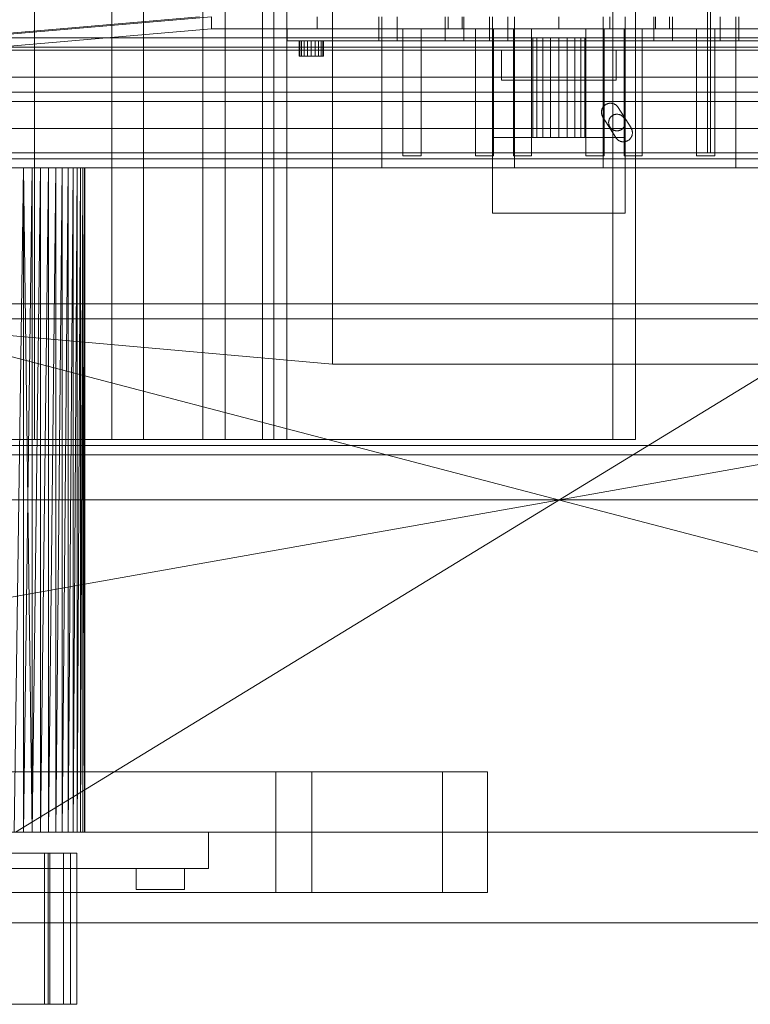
# Model space of a CAD drawing. Header units: millimetres. Extents: x -2233 to 65662, y -50530 to 6847.
# Tile 482 of 656: x 24671 to 24913, y -18487 to -18161. Entities that reach past the tile are written whole.
import ezdxf

# ---------------------------------------------------------------- set-up
doc = ezdxf.new("R2010")
doc.units = ezdxf.units.MM
for name, color, linetype, lineweight in [('superior_briquetadora', 7, 'Continuous', 0), ('superior_C02', 7, 'Continuous', 0), ('superior_C02-briq', 7, 'Continuous', 0), ('superior_C05', 7, 'Continuous', 0)]:
    doc.layers.add(name, color=color, linetype=linetype, lineweight=lineweight)

msp = doc.modelspace()

# ---------------------------------------------------------------- linework, layer by layer
at = {"layer": 'superior_briquetadora'}
for p, q in [((24649.067, -18167), (24731.067, -18160)), ((24735.067, -18160), (24653.067, -18167)), ((24735.067, -18164), (24735.067, -18160)), ((24770.067, -18160), (24770.067, -18164)), ((24790.441, -18168), (24790.441, -18160)), ((24791.423, -18210), (24791.423, -18160)), ((24791.423, -18164), (24791.423, -18160)), ((24796.57, -18160), (24796.57, -18164)), ((24796.57, -18160), (24796.57, -18168)), ((24812.428, -18168), (24812.428, -18160)), ((24813.423, -18164), (24813.423, -18160)), ((24818.067, -18164), (24818.067, -18160)), ((24818.557, -18168), (24818.557, -18160)), ((24827.086, -18168), (24827.086, -18160)), ((24828.067, -18210), (24828.067, -18160)), ((24828.067, -18164), (24828.067, -18160)), ((24833.215, -18160), (24833.215, -18164)), ((24833.215, -18160), (24833.215, -18168)), ((24835.423, -18160), (24835.423, -18210)), ((24835.423, -18160), (24835.423, -18164)), ((24850.067, -18164), (24850.067, -18160)), ((24864.712, -18210), (24864.712, -18160)), ((24864.712, -18164), (24864.712, -18160)), ((24866.92, -18164), (24866.92, -18160)), ((24872.067, -18160), (24872.067, -18210)), ((24872.067, -18160), (24872.067, -18164)), ((24881.578, -18168), (24881.578, -18160)), ((24882.067, -18164), (24882.067, -18160)), ((24886.712, -18164), (24886.712, -18160)), ((24887.707, -18168), (24887.707, -18160)), ((24903.565, -18160), (24903.565, -18164)), ((24903.565, -18160), (24903.565, -18168)), ((24908.712, -18160), (24908.712, -18210)), ((24908.712, -18160), (24908.712, -18164)), ((24909.694, -18168), (24909.694, -18160)), ((24653.067, -18171), (24735.067, -18164)), ((24735.067, -18164), (24965.067, -18164)), ((24770.067, -18164), (24735.067, -18164)), ((24735.067, -18164), (24818.067, -18164)), ((24760.067, -18168), (24760.067, -18164)), ((24760.067, -18164), (24940.067, -18164)), ((24930.067, -18164), (24770.067, -18164)), ((24835.423, -18164), (24791.423, -18164)), ((24833.215, -18164), (24796.57, -18164)), ((24796.57, -18164), (24813.423, -18164)), ((24798.423, -18206), (24798.423, -18164)), ((24798.423, -18164), (24804.423, -18164)), ((24804.423, -18164), (24804.423, -18206)), ((24813.423, -18164), (24850.067, -18164)), ((24818.067, -18164), (24882.067, -18164)), ((24822.423, -18206), (24822.423, -18164)), ((24822.423, -18164), (24828.423, -18164)), ((24872.067, -18164), (24828.067, -18164)), ((24828.423, -18164), (24828.423, -18206)), ((25003.55, -18164), (24833.215, -18164)), ((24833.215, -18164), (24850.067, -18164)), ((24835.067, -18206), (24835.067, -18164)), ((24835.067, -18164), (24841.067, -18164)), ((24841.067, -18164), (24841.067, -18206)), ((24850.067, -18164), (25034.545, -18164)), ((24886.712, -18164), (24850.067, -18164)), ((24850.067, -18164), (24866.92, -18164)), ((24859.067, -18206), (24859.067, -18164)), ((24859.067, -18164), (24865.067, -18164)), ((24908.712, -18164), (24864.712, -18164)), ((24865.067, -18164), (24865.067, -18206)), ((24866.92, -18164), (24903.565, -18164)), ((24871.712, -18206), (24871.712, -18164)), ((24871.712, -18164), (24877.712, -18164)), ((24877.712, -18164), (24877.712, -18206)), ((24882.067, -18164), (24965.067, -18164)), ((24903.565, -18164), (24886.712, -18164)), ((24895.712, -18206), (24895.712, -18164)), ((24895.712, -18164), (24901.712, -18164)), ((24901.712, -18164), (24901.712, -18206)), ((24650.067, -18167), (25050.067, -18167)), ((24653.067, -18167), (25047.067, -18167)), ((24841.508, -18167), (24841.067, -18167)), ((24841.067, -18200), (24841.067, -18167)), ((24842.786, -18167), (24841.508, -18167)), ((24841.508, -18200), (24841.508, -18167)), ((24844.777, -18167), (24842.786, -18167)), ((24842.786, -18200), (24842.786, -18167)), ((24847.286, -18167), (24844.777, -18167)), ((24844.777, -18200), (24844.777, -18167)), ((24850.067, -18167), (24847.286, -18167)), ((24847.286, -18200), (24847.286, -18167)), ((24852.849, -18167), (24850.067, -18167)), ((24850.067, -18200), (24850.067, -18167)), ((24855.358, -18167), (24852.849, -18167)), ((24852.849, -18200), (24852.849, -18167)), ((24857.349, -18167), (24855.358, -18167)), ((24855.358, -18200), (24855.358, -18167)), ((24858.627, -18167), (24857.349, -18167)), ((24857.349, -18200), (24857.349, -18167)), ((24859.067, -18167), (24858.627, -18167)), ((24858.627, -18200), (24858.627, -18167)), ((24859.067, -18167), (24859.067, -18200)), ((24650.067, -18170), (25050.067, -18170)), ((24940.067, -18168), (24760.067, -18168)), ((24764.263, -18168), (24764.067, -18168)), ((24764.067, -18173), (24764.067, -18168)), ((24764.831, -18168), (24764.263, -18168)), ((24764.263, -18173), (24764.263, -18168)), ((24765.716, -18168), (24764.831, -18168)), ((24764.831, -18173), (24764.831, -18168)), ((24766.831, -18168), (24765.716, -18168)), ((24765.716, -18173), (24765.716, -18168)), ((24768.067, -18168), (24766.831, -18168)), ((24766.831, -18173), (24766.831, -18168)), ((24769.304, -18168), (24768.067, -18168)), ((24768.067, -18173), (24768.067, -18168)), ((24770.419, -18168), (24769.304, -18168)), ((24769.304, -18173), (24769.304, -18168)), ((24771.304, -18168), (24770.419, -18168)), ((24770.419, -18173), (24770.419, -18168)), ((24771.872, -18168), (24771.304, -18168)), ((24771.304, -18173), (24771.304, -18168)), ((24772.067, -18168), (24771.872, -18168)), ((24771.872, -18173), (24771.872, -18168)), ((24772.067, -18168), (24772.067, -18173)), ((24790.441, -18168), (24812.428, -18168)), ((24796.57, -18168), (24790.441, -18168)), ((24818.557, -18168), (24796.57, -18168)), ((24812.428, -18168), (24818.557, -18168)), ((24827.086, -18168), (24992.28, -18168)), ((24833.215, -18168), (24827.086, -18168)), ((24998.408, -18168), (24833.215, -18168)), ((24887.707, -18168), (24881.578, -18168)), ((24881.578, -18168), (24903.565, -18168)), ((24909.694, -18168), (24887.707, -18168)), ((24903.565, -18168), (24909.694, -18168)), ((24623.067, -18171), (25077.067, -18171)), ((25047.067, -18171), (24653.067, -18171)), ((24764.263, -18173), (24764.067, -18173)), ((24764.831, -18173), (24764.263, -18173)), ((24765.716, -18173), (24764.831, -18173)), ((24766.831, -18173), (24765.716, -18173)), ((24768.067, -18173), (24766.831, -18173)), ((24769.304, -18173), (24768.067, -18173)), ((24770.419, -18173), (24769.304, -18173)), ((24771.304, -18173), (24770.419, -18173)), ((24771.872, -18173), (24771.304, -18173)), ((24771.872, -18173), (24772.067, -18173)), ((24831.067, -18181), (24831.067, -18171)), ((24831.067, -18171), (24869.067, -18171)), ((24869.067, -18171), (24869.067, -18181)), ((24869.067, -18181), (24831.067, -18181)), ((25077.067, -18197), (24623.067, -18197)), ((24828.067, -18225), (24828.067, -18200)), ((24828.067, -18200), (24872.067, -18200)), ((24841.508, -18200), (24841.067, -18200)), ((24842.786, -18200), (24841.508, -18200)), ((24844.777, -18200), (24842.786, -18200)), ((24847.286, -18200), (24844.777, -18200)), ((24850.067, -18200), (24847.286, -18200)), ((24852.849, -18200), (24850.067, -18200)), ((24855.358, -18200), (24852.849, -18200)), ((24857.349, -18200), (24855.358, -18200)), ((24858.627, -18200), (24857.349, -18200)), ((24858.627, -18200), (24859.067, -18200)), ((24872.067, -18200), (24872.067, -18225)), ((24804.423, -18206), (24798.423, -18206)), ((24828.423, -18206), (24822.423, -18206)), ((24841.067, -18206), (24835.067, -18206)), ((24865.067, -18206), (24859.067, -18206)), ((24877.712, -18206), (24871.712, -18206)), ((24901.712, -18206), (24895.712, -18206)), ((23870.067, -18210), (25830.067, -18210)), ((25470.067, -18210), (24230.067, -18430)), ((25470.067, -18210), (24230.067, -18210)), ((25470.067, -18210), (24243.401, -18210)), ((25746.067, -18210), (24243.401, -18210)), ((24430.067, -18210), (25270.067, -18210)), ((24430.067, -18210), (25270.067, -18430)), ((24673.581, -18210), (24659.657, -18210)), ((24660.478, -18210), (24674.32, -18210)), ((25270.067, -18210), (24663.302, -18210)), ((24666.505, -18210), (25033.63, -18210)), ((25270.067, -18210), (24666.505, -18210)), ((25036.833, -18210), (24666.505, -18210)), ((24672.696, -18210), (24669.647, -18430)), ((24672.696, -18210), (24669.647, -18210)), ((24669.647, -18210), (25030.488, -18210)), ((24669.647, -18210), (25033.63, -18210)), ((24672.696, -18210), (24670.067, -18210)), ((24675.624, -18210), (24670.067, -18210)), ((24678.401, -18210), (24670.067, -18210)), ((24681.002, -18210), (24670.067, -18210)), ((24683.402, -18210), (24670.067, -18210)), ((24685.577, -18210), (24670.067, -18210)), ((24687.506, -18210), (24670.067, -18210)), ((25030.067, -18210), (24670.067, -18210)), ((24670.067, -18430), (25030.067, -18210)), ((24675.624, -18210), (24672.696, -18430)), ((24672.696, -18210), (24672.696, -18430)), ((24675.624, -18210), (24672.696, -18210)), ((24672.696, -18210), (25027.439, -18210)), ((24672.696, -18210), (25030.488, -18210)), ((24672.696, -18210), (24675.624, -18430)), ((24684.828, -18210), (24673.581, -18210)), ((24674.32, -18210), (24685.34, -18210)), ((24678.401, -18210), (24675.624, -18430)), ((24675.624, -18210), (24675.624, -18430)), ((24678.401, -18210), (24675.624, -18210)), ((24675.624, -18210), (25024.511, -18210)), ((25027.439, -18210), (24675.624, -18210)), ((24681.002, -18210), (24678.401, -18430)), ((24678.401, -18210), (24678.401, -18430)), ((24681.002, -18210), (24678.401, -18210)), ((24678.401, -18210), (25019.133, -18210)), ((24678.401, -18210), (25021.734, -18210)), ((24678.401, -18210), (25024.511, -18210)), ((24683.402, -18210), (24681.002, -18430)), ((24681.002, -18210), (24681.002, -18430)), ((24683.402, -18210), (24681.002, -18210)), ((24681.002, -18210), (25019.133, -18210)), ((24685.577, -18210), (24683.402, -18430)), ((24683.402, -18210), (24683.402, -18430)), ((24685.577, -18210), (24683.402, -18210)), ((24683.402, -18210), (25016.733, -18210)), ((25019.133, -18210), (24683.402, -18210)), ((24691.171, -18210), (24684.828, -18210)), ((24685.34, -18210), (24691.354, -18210)), ((24687.506, -18210), (24685.577, -18430)), ((24685.577, -18430), (24685.577, -18210)), ((24687.506, -18210), (24685.577, -18210)), ((24685.577, -18210), (25014.558, -18210)), ((25016.733, -18210), (24685.577, -18210)), ((24689.171, -18210), (24687.506, -18430)), ((24687.506, -18430), (24687.506, -18210)), ((24689.171, -18210), (24687.506, -18210)), ((24687.506, -18210), (25030.067, -18210)), ((24687.506, -18210), (25012.629, -18210)), ((24687.506, -18210), (25010.964, -18210)), ((24687.506, -18210), (25014.558, -18210)), ((24690.556, -18210), (24689.171, -18430)), ((24689.171, -18430), (24689.171, -18210)), ((24690.556, -18210), (24689.171, -18210)), ((24689.171, -18210), (25010.964, -18210)), ((24691.647, -18210), (24690.556, -18430)), ((24690.556, -18430), (24690.556, -18210)), ((24691.647, -18210), (24690.556, -18210)), ((24690.556, -18210), (25010.964, -18210)), ((24690.556, -18210), (25009.579, -18210)), ((25008.488, -18210), (24690.556, -18210)), ((24691.354, -18210), (24691.171, -18210)), ((24692.433, -18210), (24691.647, -18430)), ((24691.647, -18430), (24691.647, -18210)), ((24692.433, -18210), (24691.647, -18210)), ((24691.647, -18210), (25008.488, -18210)), ((25007.702, -18210), (24691.647, -18210)), ((24691.647, -18210), (25009.579, -18210)), ((24692.909, -18210), (24692.433, -18430)), ((24692.433, -18430), (24692.433, -18210)), ((24692.909, -18210), (24692.433, -18210)), ((24692.433, -18210), (25007.702, -18210)), ((24693.067, -18210), (24692.909, -18430)), ((24692.909, -18430), (24692.909, -18210)), ((24693.067, -18210), (24692.909, -18210)), ((24692.909, -18210), (25007.702, -18210)), ((24692.909, -18210), (25007.226, -18210)), ((25007.067, -18210), (24692.909, -18210)), ((24693.067, -18430), (24693.067, -18210)), ((24693.067, -18210), (25007.067, -18210)), ((24693.067, -18210), (25007.226, -18210)), ((24835.423, -18210), (24791.423, -18210)), ((24872.067, -18210), (24828.067, -18210)), ((24908.712, -18210), (24864.712, -18210)), ((24872.067, -18225), (24828.067, -18225)), ((24570.067, -18255), (25130.067, -18255)), ((25130.067, -18260), (24570.067, -18260)), ((25200.067, -18302), (24500.067, -18302)), ((25200.067, -18305), (24500.067, -18305)), ((23750.067, -18320), (25950.067, -18320)), ((24150.067, -18320), (25800.067, -18320)), ((24150.067, -18320), (25950.067, -18320)), ((23750.067, -18430), (25950.067, -18430)), ((25830.067, -18430), (23870.067, -18430)), ((23900.067, -18430), (25800.067, -18430)), ((23954.067, -18430), (25456.734, -18430)), ((24230.067, -18430), (25470.067, -18430)), ((24230.067, -18430), (25456.734, -18430)), ((24430.067, -18430), (25036.833, -18430)), ((25270.067, -18430), (24430.067, -18430)), ((24430.067, -18430), (25033.63, -18430)), ((24660.067, -18430), (24679.22, -18430)), ((24663.302, -18430), (25033.63, -18430)), ((25030.488, -18430), (24666.505, -18430)), ((25033.63, -18430), (24666.505, -18430)), ((24669.647, -18430), (24672.696, -18430)), ((25027.439, -18430), (24669.647, -18430)), ((25030.488, -18430), (24669.647, -18430)), ((24670.067, -18430), (25030.067, -18430)), ((24683.402, -18430), (24670.067, -18430)), ((24670.067, -18430), (24685.577, -18430)), ((24681.002, -18430), (24670.067, -18430)), ((24670.067, -18430), (24687.506, -18430)), ((24678.401, -18430), (24670.067, -18430)), ((24675.624, -18430), (24670.067, -18430)), ((24672.696, -18430), (24670.067, -18430)), ((24672.696, -18430), (24675.624, -18430)), ((24672.696, -18430), (25024.511, -18430)), ((25027.439, -18430), (24672.696, -18430)), ((24675.624, -18430), (24678.401, -18430)), ((25021.734, -18430), (24675.624, -18430)), ((25024.511, -18430), (24675.624, -18430)), ((24678.401, -18430), (24681.002, -18430)), ((25021.734, -18430), (24678.401, -18430)), ((24679.22, -18430), (24697.067, -18430)), ((24681.002, -18430), (24683.402, -18430)), ((25016.733, -18430), (24681.002, -18430)), ((25019.133, -18430), (24681.002, -18430)), ((25021.734, -18430), (24681.002, -18430)), ((24683.402, -18430), (24685.577, -18430)), ((24683.402, -18430), (25014.558, -18430)), ((25016.733, -18430), (24683.402, -18430)), ((24685.577, -18430), (24687.506, -18430)), ((24685.577, -18430), (25012.629, -18430)), ((25014.558, -18430), (24685.577, -18430)), ((24687.506, -18430), (24689.171, -18430)), ((24687.506, -18430), (25012.629, -18430)), ((25010.964, -18430), (24687.506, -18430)), ((24687.506, -18430), (25030.067, -18430)), ((24689.171, -18430), (24690.556, -18430)), ((24689.171, -18430), (25010.964, -18430)), ((25009.579, -18430), (24689.171, -18430)), ((24690.556, -18430), (24691.647, -18430)), ((24690.556, -18430), (25009.579, -18430)), ((25008.488, -18430), (24690.556, -18430)), ((24691.647, -18430), (24692.433, -18430)), ((25008.488, -18430), (24691.647, -18430)), ((24692.433, -18430), (24692.909, -18430)), ((24692.433, -18430), (25008.488, -18430)), ((25007.702, -18430), (24692.433, -18430)), ((25007.226, -18430), (24692.433, -18430)), ((24692.909, -18430), (24693.067, -18430)), ((25007.226, -18430), (24692.909, -18430)), ((24692.909, -18430), (25007.067, -18430)), ((24693.067, -18430), (25007.226, -18430)), ((25007.067, -18430), (24693.067, -18430)), ((24697.067, -18430), (24712.393, -18430)), ((24712.393, -18430), (24724.153, -18430)), ((24724.153, -18430), (24731.546, -18430)), ((24731.546, -18430), (24734.067, -18430)), ((24734.067, -18430), (24734.067, -18442)), ((24660.067, -18442), (24679.22, -18442)), ((24679.22, -18442), (24697.067, -18442)), ((24697.067, -18442), (24712.393, -18442)), ((24710.86, -18442), (24710.067, -18442)), ((24710.067, -18442), (24710.067, -18449)), ((24713.08, -18442), (24710.86, -18442)), ((24712.393, -18442), (24724.153, -18442)), ((24716.287, -18442), (24713.08, -18442)), ((24719.848, -18442), (24716.287, -18442)), ((24723.055, -18442), (24719.848, -18442)), ((24725.275, -18442), (24723.055, -18442)), ((24724.153, -18442), (24731.546, -18442)), ((24726.067, -18442), (24725.275, -18442)), ((24726.067, -18442), (24726.067, -18449)), ((24731.546, -18442), (24734.067, -18442)), ((24710.067, -18449), (24710.86, -18449)), ((24710.86, -18449), (24713.08, -18449)), ((24713.08, -18449), (24716.287, -18449)), ((24716.287, -18449), (24719.848, -18449)), ((24719.848, -18449), (24723.055, -18449)), ((24723.055, -18449), (24725.275, -18449)), ((24725.275, -18449), (24726.067, -18449)), ((23750.067, -18460), (25950.067, -18460)), ((23900.067, -18460), (25800.067, -18460))]:
    msp.add_line(p, q, dxfattribs=at)
at = {"layer": 'superior_C02'}
for p, q in [((24676.359, -17700), (24676.359, -18300)), ((24702.042, -17700), (24702.042, -18300)), ((24712.439, -17700), (24712.439, -18300)), ((24732.146, -17700), (24732.146, -18300)), ((24739.498, -17700), (24739.498, -18300)), ((24751.886, -18300), (24751.886, -17700)), ((24755.692, -17700), (24755.692, -18300)), ((24759.917, -17700), (24759.917, -18300)), ((24868.001, -18300), (24868.001, -17700)), ((24875.452, -17700), (24875.452, -18300)), ((24333.453, -18300), (24868.001, -18300)), ((24875.452, -18300), (24340.905, -18300)), ((24633.717, -18300), (24676.359, -18300)), ((24702.042, -18300), (24663.626, -18300)), ((24676.359, -18300), (24712.439, -18300)), ((24732.146, -18300), (24702.042, -18300)), ((24712.439, -18300), (24739.498, -18300)), ((24751.886, -18300), (24732.146, -18300)), ((24739.498, -18300), (24755.692, -18300)), ((24759.917, -18300), (24751.886, -18300)), ((24755.692, -18300), (24759.917, -18300)), ((24875.452, -18300), (24868.001, -18300)), ((24756.357, -18410), (24245.673, -18410)), ((24257.595, -18410), (24768.279, -18410)), ((24811.497, -18410), (24300.813, -18410)), ((24315.715, -18410), (24826.399, -18410)), ((24756.357, -18410), (24756.357, -18450)), ((24768.279, -18410), (24756.357, -18410)), ((24768.279, -18450), (24768.279, -18410)), ((24811.497, -18410), (24811.497, -18450)), ((24826.399, -18410), (24811.497, -18410)), ((24826.399, -18450), (24826.399, -18410)), ((24685.954, -18437), (24447.317, -18437)), ((24451.788, -18437), (24690.425, -18437)), ((24679.687, -18437), (24507.868, -18437)), ((24680.88, -18437), (24509.061, -18437)), ((24509.657, -18437), (24681.476, -18437)), ((24516.512, -18437), (24688.331, -18437)), ((24679.687, -18487), (24679.687, -18437)), ((24679.687, -18437), (24681.476, -18437)), ((24680.88, -18487), (24680.88, -18437)), ((24680.88, -18437), (24688.331, -18437)), ((24681.476, -18437), (24681.476, -18487)), ((24685.954, -18487), (24685.954, -18437)), ((24685.954, -18437), (24690.425, -18437)), ((24688.331, -18437), (24688.331, -18487)), ((24690.425, -18437), (24690.425, -18487)), ((24245.673, -18450), (24756.357, -18450)), ((24257.595, -18450), (24768.279, -18450)), ((24300.813, -18450), (24811.497, -18450)), ((24315.715, -18450), (24826.399, -18450)), ((24756.357, -18450), (24768.279, -18450)), ((24811.497, -18450), (24826.399, -18450)), ((24447.317, -18487), (24685.954, -18487)), ((24690.425, -18487), (24451.788, -18487)), ((24507.868, -18487), (24679.687, -18487)), ((24509.061, -18487), (24680.88, -18487)), ((24681.476, -18487), (24509.657, -18487)), ((24688.331, -18487), (24516.512, -18487)), ((24681.476, -18487), (24679.687, -18487)), ((24688.331, -18487), (24680.88, -18487)), ((24690.425, -18487), (24685.954, -18487))]:
    msp.add_line(p, q, dxfattribs=at)
at = {"layer": 'superior_C02-briq'}
for p, q in [((24775.067, -17725), (24775.067, -18275)), ((25150.067, -18255), (24550.067, -18255)), ((24550.067, -18255), (24775.067, -18275)), ((24775.067, -18275), (24925.067, -18275))]:
    msp.add_line(p, q, dxfattribs=at)
at = {"layer": 'superior_C05'}
for p, q in [((24899.317, -18205), (24899.317, -17755)), ((24900.317, -18205), (24900.317, -17755)), ((24250.067, -18180), (26750.067, -18180)), ((24310.067, -18185), (26690.067, -18185)), ((24310.067, -18188), (26690.067, -18188)), ((24864.542, -18190.207), (24864.475, -18190.341)), ((24864.615, -18190.076), (24864.542, -18190.207)), ((24864.695, -18189.95), (24864.615, -18190.076)), ((24864.78, -18189.827), (24864.695, -18189.95)), ((24864.872, -18189.709), (24864.78, -18189.827)), ((24864.97, -18189.596), (24864.872, -18189.709)), ((24865.073, -18189.488), (24864.97, -18189.596)), ((24865.182, -18189.385), (24865.073, -18189.488)), ((24865.295, -18189.287), (24865.182, -18189.385)), ((24865.413, -18189.196), (24865.295, -18189.287)), ((24865.536, -18189.11), (24865.413, -18189.196)), ((24865.663, -18189.031), (24865.536, -18189.11)), ((24865.793, -18188.957), (24865.663, -18189.031)), ((24865.927, -18188.891), (24865.793, -18188.957)), ((24866.064, -18188.831), (24865.927, -18188.891)), ((24866.204, -18188.779), (24866.064, -18188.831)), ((24866.347, -18188.733), (24866.204, -18188.779)), ((24866.491, -18188.694), (24866.347, -18188.733)), ((24866.638, -18188.663), (24866.491, -18188.694)), ((24866.785, -18188.639), (24866.638, -18188.663)), ((24866.934, -18188.622), (24866.785, -18188.639)), ((24867.083, -18188.613), (24866.934, -18188.622)), ((24867.233, -18188.611), (24867.083, -18188.613)), ((24867.382, -18188.617), (24867.233, -18188.611)), ((24867.531, -18188.63), (24867.382, -18188.617)), ((24867.679, -18188.651), (24867.531, -18188.63)), ((24867.826, -18188.679), (24867.679, -18188.651)), ((24867.972, -18188.714), (24867.826, -18188.679)), ((24868.115, -18188.757), (24867.972, -18188.714)), ((24868.256, -18188.806), (24868.115, -18188.757)), ((24868.395, -18188.863), (24868.256, -18188.806)), ((24868.53, -18188.926), (24868.395, -18188.863)), ((24868.662, -18188.996), (24868.53, -18188.926)), ((24868.791, -18189.072), (24868.662, -18188.996)), ((24868.916, -18189.155), (24868.791, -18189.072)), ((24869.036, -18189.244), (24868.916, -18189.155)), ((24869.152, -18189.339), (24869.036, -18189.244)), ((24869.262, -18189.44), (24869.152, -18189.339)), ((24869.368, -18189.545), (24869.262, -18189.44)), ((24869.468, -18189.656), (24869.368, -18189.545)), ((24869.563, -18189.772), (24869.468, -18189.656)), ((24869.652, -18189.893), (24869.563, -18189.772)), ((24869.734, -18190.017), (24869.652, -18189.893)), ((24869.734, -18190.017), (24873.984, -18196.795)), ((24864.195, -18191.496), (24864.193, -18191.646)), ((24864.193, -18191.646), (24864.198, -18191.795)), ((24864.204, -18191.347), (24864.195, -18191.496)), ((24864.198, -18191.795), (24864.211, -18191.944)), ((24864.221, -18191.198), (24864.204, -18191.347)), ((24864.211, -18191.944), (24864.231, -18192.092)), ((24864.245, -18191.051), (24864.221, -18191.198)), ((24864.231, -18192.092), (24864.259, -18192.239)), ((24864.277, -18190.904), (24864.245, -18191.051)), ((24864.259, -18192.239), (24864.294, -18192.385)), ((24864.316, -18190.76), (24864.277, -18190.904)), ((24864.294, -18192.385), (24864.336, -18192.528)), ((24864.362, -18190.618), (24864.316, -18190.76)), ((24864.336, -18192.528), (24864.385, -18192.67)), ((24864.415, -18190.478), (24864.362, -18190.618)), ((24864.385, -18192.67), (24864.442, -18192.808)), ((24864.475, -18190.341), (24864.415, -18190.478)), ((24864.442, -18192.808), (24864.505, -18192.944)), ((24864.505, -18192.944), (24864.575, -18193.076)), ((24864.651, -18193.205), (24864.575, -18193.076)), ((24868.901, -18199.983), (24864.651, -18193.205)), ((24866.971, -18193.566), (24866.902, -18193.685)), ((24867.045, -18193.451), (24866.971, -18193.566)), ((24867.125, -18193.34), (24867.045, -18193.451)), ((24867.211, -18193.232), (24867.125, -18193.34)), ((24867.302, -18193.13), (24867.211, -18193.232)), ((24867.397, -18193.031), (24867.302, -18193.13)), ((24867.498, -18192.938), (24867.397, -18193.031)), ((24867.603, -18192.85), (24867.498, -18192.938)), ((24867.712, -18192.767), (24867.603, -18192.85)), ((24867.825, -18192.69), (24867.712, -18192.767)), ((24867.942, -18192.618), (24867.825, -18192.69)), ((24868.063, -18192.553), (24867.942, -18192.618)), ((24868.186, -18192.493), (24868.063, -18192.553)), ((24868.313, -18192.44), (24868.186, -18192.493)), ((24868.442, -18192.393), (24868.313, -18192.44)), ((24868.573, -18192.353), (24868.442, -18192.393)), ((24868.706, -18192.319), (24868.573, -18192.353)), ((24868.84, -18192.292), (24868.706, -18192.319)), ((24868.976, -18192.271), (24868.84, -18192.292)), ((24869.112, -18192.258), (24868.976, -18192.271)), ((24869.249, -18192.251), (24869.112, -18192.258)), ((24869.386, -18192.251), (24869.249, -18192.251)), ((24869.523, -18192.258), (24869.386, -18192.251)), ((24869.659, -18192.271), (24869.523, -18192.258)), ((24869.795, -18192.292), (24869.659, -18192.271)), ((24869.929, -18192.319), (24869.795, -18192.292)), ((24870.062, -18192.353), (24869.929, -18192.319)), ((24870.193, -18192.393), (24870.062, -18192.353)), ((24870.322, -18192.44), (24870.193, -18192.393)), ((24870.449, -18192.493), (24870.322, -18192.44)), ((24870.572, -18192.553), (24870.449, -18192.493)), ((24870.692, -18192.618), (24870.572, -18192.553)), ((24870.809, -18192.69), (24870.692, -18192.618)), ((24870.923, -18192.767), (24870.809, -18192.69)), ((24871.032, -18192.85), (24870.923, -18192.767)), ((24871.137, -18192.938), (24871.032, -18192.85)), ((24871.238, -18193.031), (24871.137, -18192.938)), ((24871.333, -18193.13), (24871.238, -18193.031)), ((24871.424, -18193.232), (24871.333, -18193.13)), ((24871.51, -18193.34), (24871.424, -18193.232)), ((24871.59, -18193.451), (24871.51, -18193.34)), ((24871.664, -18193.566), (24871.59, -18193.451)), ((24871.733, -18193.685), (24871.664, -18193.566)), ((24866.571, -18194.863), (24866.567, -18195)), ((24866.567, -18195), (24866.571, -18195.137)), ((24866.581, -18194.726), (24866.571, -18194.863)), ((24866.571, -18195.137), (24866.581, -18195.274)), ((24866.598, -18194.59), (24866.581, -18194.726)), ((24866.581, -18195.274), (24866.598, -18195.41)), ((24866.622, -18194.455), (24866.598, -18194.59)), ((24866.598, -18195.41), (24866.622, -18195.545)), ((24866.653, -18194.321), (24866.622, -18194.455)), ((24866.622, -18195.545), (24866.653, -18195.679)), ((24866.69, -18194.189), (24866.653, -18194.321)), ((24866.653, -18195.679), (24866.69, -18195.811)), ((24866.733, -18194.059), (24866.69, -18194.189)), ((24866.69, -18195.811), (24866.733, -18195.941)), ((24866.783, -18193.932), (24866.733, -18194.059)), ((24866.733, -18195.941), (24866.783, -18196.068)), ((24866.84, -18193.807), (24866.783, -18193.932)), ((24866.783, -18196.068), (24866.84, -18196.193)), ((24866.902, -18193.685), (24866.84, -18193.807)), ((24866.84, -18196.193), (24866.902, -18196.315)), ((24866.902, -18196.315), (24866.971, -18196.434)), ((24866.971, -18196.434), (24867.045, -18196.549)), ((24867.045, -18196.549), (24867.125, -18196.66)), ((24867.125, -18196.66), (24867.211, -18196.768)), ((24867.211, -18196.768), (24867.302, -18196.87)), ((24871.333, -18196.87), (24871.424, -18196.768)), ((24871.424, -18196.768), (24871.51, -18196.66)), ((24871.51, -18196.66), (24871.59, -18196.549)), ((24871.59, -18196.549), (24871.664, -18196.434)), ((24871.664, -18196.434), (24871.733, -18196.315)), ((24871.795, -18193.807), (24871.733, -18193.685)), ((24871.733, -18196.315), (24871.795, -18196.193)), ((24871.852, -18193.932), (24871.795, -18193.807)), ((24871.795, -18196.193), (24871.852, -18196.068)), ((24871.902, -18194.059), (24871.852, -18193.932)), ((24871.852, -18196.068), (24871.902, -18195.941)), ((24871.945, -18194.189), (24871.902, -18194.059)), ((24871.902, -18195.941), (24871.945, -18195.811)), ((24871.982, -18194.321), (24871.945, -18194.189)), ((24871.945, -18195.811), (24871.982, -18195.679)), ((24872.013, -18194.455), (24871.982, -18194.321)), ((24871.982, -18195.679), (24872.013, -18195.545)), ((24872.037, -18194.59), (24872.013, -18194.455)), ((24872.013, -18195.545), (24872.037, -18195.41)), ((24872.054, -18194.726), (24872.037, -18194.59)), ((24872.037, -18195.41), (24872.054, -18195.274)), ((24872.064, -18194.863), (24872.054, -18194.726)), ((24872.054, -18195.274), (24872.064, -18195.137)), ((24872.067, -18195), (24872.064, -18194.863)), ((24872.067, -18195), (24872.064, -18195.137)), ((24873.984, -18196.795), (24874.056, -18196.915)), ((24867.302, -18196.87), (24867.397, -18196.969)), ((24867.397, -18196.969), (24867.498, -18197.062)), ((24867.498, -18197.062), (24867.603, -18197.15)), ((24867.603, -18197.15), (24867.712, -18197.233)), ((24867.712, -18197.233), (24867.825, -18197.31)), ((24867.825, -18197.31), (24867.942, -18197.382)), ((24867.942, -18197.382), (24868.063, -18197.447)), ((24868.063, -18197.447), (24868.186, -18197.507)), ((24868.186, -18197.507), (24868.313, -18197.56)), ((24868.313, -18197.56), (24868.442, -18197.607)), ((24868.442, -18197.607), (24868.573, -18197.647)), ((24868.573, -18197.647), (24868.706, -18197.681)), ((24868.706, -18197.681), (24868.84, -18197.708)), ((24868.84, -18197.708), (24868.976, -18197.729)), ((24868.901, -18199.983), (24868.983, -18200.107)), ((24868.976, -18197.729), (24869.112, -18197.742)), ((24868.983, -18200.107), (24869.071, -18200.227)), ((24869.112, -18197.742), (24869.249, -18197.749)), ((24869.249, -18197.749), (24869.386, -18197.749)), ((24869.386, -18197.749), (24869.523, -18197.742)), ((24869.523, -18197.742), (24869.659, -18197.729)), ((24869.659, -18197.729), (24869.795, -18197.708)), ((24869.795, -18197.708), (24869.929, -18197.681)), ((24869.929, -18197.681), (24870.062, -18197.647)), ((24870.062, -18197.647), (24870.193, -18197.607)), ((24870.193, -18197.607), (24870.322, -18197.56)), ((24870.322, -18197.56), (24870.449, -18197.507)), ((24870.449, -18197.507), (24870.572, -18197.447)), ((24870.572, -18197.447), (24870.692, -18197.382)), ((24870.692, -18197.382), (24870.809, -18197.31)), ((24870.809, -18197.31), (24870.923, -18197.233)), ((24870.923, -18197.233), (24871.032, -18197.15)), ((24871.032, -18197.15), (24871.137, -18197.062)), ((24871.137, -18197.062), (24871.238, -18196.969)), ((24871.238, -18196.969), (24871.333, -18196.87)), ((24873.839, -18200.193), (24873.926, -18200.072)), ((24873.926, -18200.072), (24874.006, -18199.947)), ((24874.006, -18199.947), (24874.08, -18199.818)), ((24874.122, -18197.039), (24874.056, -18196.915)), ((24874.08, -18199.818), (24874.148, -18199.685)), ((24874.182, -18197.165), (24874.122, -18197.039)), ((24874.148, -18199.685), (24874.209, -18199.549)), ((24874.236, -18197.295), (24874.182, -18197.165)), ((24874.209, -18199.549), (24874.263, -18199.411)), ((24874.284, -18197.426), (24874.236, -18197.295)), ((24874.263, -18199.411), (24874.31, -18199.269)), ((24874.326, -18197.56), (24874.284, -18197.426)), ((24874.31, -18199.269), (24874.35, -18199.126)), ((24874.361, -18197.695), (24874.326, -18197.56)), ((24874.35, -18199.126), (24874.383, -18198.981)), ((24874.39, -18197.832), (24874.361, -18197.695)), ((24874.383, -18198.981), (24874.409, -18198.834)), ((24874.413, -18197.97), (24874.39, -18197.832)), ((24874.409, -18198.834), (24874.428, -18198.686)), ((24874.429, -18198.109), (24874.413, -18197.97)), ((24874.428, -18198.686), (24874.439, -18198.538)), ((24874.439, -18198.249), (24874.429, -18198.109)), ((24874.442, -18198.389), (24874.439, -18198.249)), ((24874.439, -18198.538), (24874.442, -18198.389)), ((24869.071, -18200.227), (24869.165, -18200.342)), ((24869.165, -18200.342), (24869.265, -18200.453)), ((24869.265, -18200.453), (24869.37, -18200.558)), ((24869.37, -18200.558), (24869.48, -18200.658)), ((24869.48, -18200.658), (24869.595, -18200.753)), ((24869.595, -18200.753), (24869.715, -18200.842)), ((24869.715, -18200.842), (24869.839, -18200.924)), ((24869.839, -18200.924), (24869.967, -18201.001)), ((24869.967, -18201.001), (24870.098, -18201.071)), ((24870.098, -18201.071), (24870.233, -18201.134)), ((24870.233, -18201.134), (24870.371, -18201.191)), ((24870.371, -18201.191), (24870.511, -18201.241)), ((24870.511, -18201.241), (24870.654, -18201.283)), ((24870.654, -18201.283), (24870.798, -18201.319)), ((24870.798, -18201.319), (24870.944, -18201.347)), ((24870.944, -18201.347), (24871.092, -18201.368)), ((24871.092, -18201.368), (24871.24, -18201.382)), ((24871.24, -18201.382), (24871.389, -18201.388)), ((24871.389, -18201.388), (24871.538, -18201.387)), ((24871.538, -18201.387), (24871.687, -18201.379)), ((24871.687, -18201.379), (24871.835, -18201.363)), ((24871.835, -18201.363), (24871.982, -18201.34)), ((24871.982, -18201.34), (24872.128, -18201.31)), ((24872.128, -18201.31), (24872.272, -18201.272)), ((24872.272, -18201.272), (24872.414, -18201.227)), ((24872.414, -18201.227), (24872.553, -18201.176)), ((24872.553, -18201.176), (24872.69, -18201.117)), ((24872.69, -18201.117), (24872.824, -18201.052)), ((24872.824, -18201.052), (24872.955, -18200.98)), ((24872.955, -18200.98), (24873.081, -18200.902)), ((24873.081, -18200.902), (24873.204, -18200.817)), ((24873.204, -18200.817), (24873.322, -18200.727)), ((24873.322, -18200.727), (24873.436, -18200.631)), ((24873.436, -18200.631), (24873.545, -18200.529)), ((24873.545, -18200.529), (24873.648, -18200.422)), ((24873.648, -18200.422), (24873.747, -18200.31)), ((24873.747, -18200.31), (24873.839, -18200.193)), ((24300.067, -18205), (26700.067, -18205)), ((24300.067, -18205), (24899.317, -18205)), ((24310.067, -18205), (26690.067, -18205)), ((24900.317, -18205), (25499.567, -18205)), ((24310.067, -18207), (26690.067, -18207)), ((24310.067, -18210), (26690.067, -18210))]:
    msp.add_line(p, q, dxfattribs=at)

doc.saveas('drawing.dxf')
